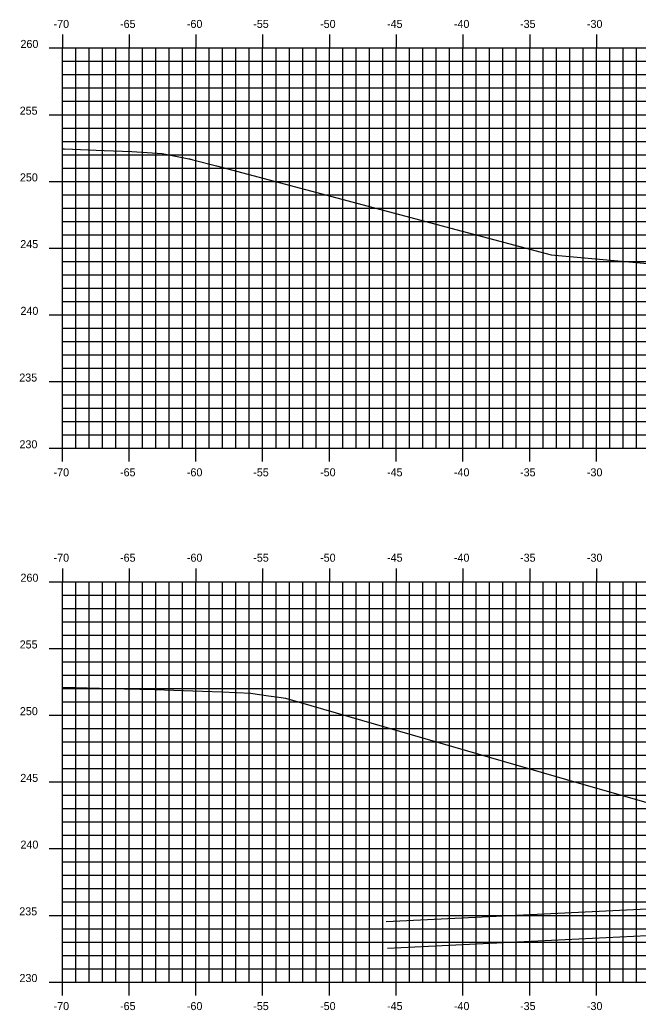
# Model space of a CAD drawing. Extents: x 1170543 to 1177585, y 609599 to 610623.
# Drawn here: x 1172992.6 to 1173038.9, y 610275.7 to 610349.9 of the extents above; entities that cross this region are included whole.
import ezdxf

# ---------------------------------------------------------------- set-up
doc = ezdxf.new("R2010")
doc.units = 0
for name, color, linetype in [('D_Drainage_Text', 7, 'Continuous'), ('H_V ANNOTATION', 7, 'Continuous'), ('MAJOR', 7, 'Continuous'), ('MINOR', 7, 'Continuous'), ('S_Roadway_Centerline', 7, 'Continuous')]:
    doc.layers.add(name, color=color, linetype=linetype)

msp = doc.modelspace()

# ---------------------------------------------------------------- linework, layer by layer
at = {"layer": 'D_Drainage_Text'}
for p, q in [((1173020.052, 610282.329), (1173050.382, 610283.834)), ((1173020.151, 610280.331), (1173050.481, 610281.837))]:
    msp.add_line(p, q, dxfattribs=at)
at = {"layer": 'MAJOR'}
for p, q in [((1172995.793, 610348.803), (1172995.793, 610347.801)), ((1173000.793, 610348.803), (1173000.793, 610347.801)), ((1173005.793, 610348.803), (1173005.793, 610347.801)), ((1173010.793, 610348.803), (1173010.793, 610347.801)), ((1173015.793, 610348.803), (1173015.793, 610347.801)), ((1173020.793, 610348.803), (1173020.793, 610347.801)), ((1173025.793, 610348.803), (1173025.793, 610347.801)), ((1173030.793, 610348.803), (1173030.793, 610347.801)), ((1173035.793, 610348.803), (1173035.793, 610347.801)), ((1172994.791, 610347.801), (1172995.793, 610347.801)), ((1172995.793, 610347.801), (1173135.793, 610347.801)), ((1172995.793, 610317.801), (1172995.793, 610347.801)), ((1172995.793, 610317.801), (1172995.793, 610347.801)), ((1172995.793, 610347.801), (1173135.793, 610347.801)), ((1173000.793, 610317.801), (1173000.793, 610347.801)), ((1173005.793, 610317.801), (1173005.793, 610347.801)), ((1173010.793, 610317.801), (1173010.793, 610347.801)), ((1173015.793, 610317.801), (1173015.793, 610347.801)), ((1173020.793, 610317.801), (1173020.793, 610347.801)), ((1173025.793, 610317.801), (1173025.793, 610347.801)), ((1173030.793, 610317.801), (1173030.793, 610347.801)), ((1173035.793, 610317.801), (1173035.793, 610347.801)), ((1172994.791, 610342.801), (1172995.793, 610342.801)), ((1172995.793, 610342.801), (1173135.793, 610342.801)), ((1172994.791, 610337.801), (1172995.793, 610337.801)), ((1172995.793, 610337.801), (1173135.793, 610337.801)), ((1172994.791, 610332.801), (1172995.793, 610332.801)), ((1172995.793, 610332.801), (1173135.793, 610332.801)), ((1172994.791, 610327.801), (1172995.793, 610327.801)), ((1172995.793, 610327.801), (1173135.793, 610327.801)), ((1172994.791, 610322.801), (1172995.793, 610322.801)), ((1172995.793, 610322.801), (1173135.793, 610322.801)), ((1172994.791, 610317.801), (1172995.793, 610317.801)), ((1172995.793, 610317.801), (1173135.793, 610317.801)), ((1172995.793, 610317.801), (1173135.793, 610317.801)), ((1172995.793, 610316.799), (1172995.793, 610317.801)), ((1173000.793, 610316.799), (1173000.793, 610317.801)), ((1173005.793, 610316.799), (1173005.793, 610317.801)), ((1173010.793, 610316.799), (1173010.793, 610317.801)), ((1173015.793, 610316.799), (1173015.793, 610317.801)), ((1173020.793, 610316.799), (1173020.793, 610317.801)), ((1173025.793, 610316.799), (1173025.793, 610317.801)), ((1173030.793, 610316.799), (1173030.793, 610317.801)), ((1173035.793, 610316.799), (1173035.793, 610317.801)), ((1172995.793, 610308.803), (1172995.793, 610307.801)), ((1173000.793, 610308.803), (1173000.793, 610307.801)), ((1173005.793, 610308.803), (1173005.793, 610307.801)), ((1173010.793, 610308.803), (1173010.793, 610307.801)), ((1173015.793, 610308.803), (1173015.793, 610307.801)), ((1173020.793, 610308.803), (1173020.793, 610307.801)), ((1173025.793, 610308.803), (1173025.793, 610307.801)), ((1173030.793, 610308.803), (1173030.793, 610307.801)), ((1173035.793, 610308.803), (1173035.793, 610307.801)), ((1172994.791, 610307.801), (1172995.793, 610307.801)), ((1172995.793, 610307.801), (1173135.793, 610307.801)), ((1172995.793, 610277.801), (1172995.793, 610307.801)), ((1172995.793, 610277.801), (1172995.793, 610307.801)), ((1172995.793, 610307.801), (1173135.793, 610307.801)), ((1173000.793, 610277.801), (1173000.793, 610307.801)), ((1173005.793, 610277.801), (1173005.793, 610307.801)), ((1173010.793, 610277.801), (1173010.793, 610307.801)), ((1173015.793, 610277.801), (1173015.793, 610307.801)), ((1173020.793, 610277.801), (1173020.793, 610307.801)), ((1173025.793, 610277.801), (1173025.793, 610307.801)), ((1173030.793, 610277.801), (1173030.793, 610307.801)), ((1173035.793, 610277.801), (1173035.793, 610307.801)), ((1172994.791, 610302.801), (1172995.793, 610302.801)), ((1172995.793, 610302.801), (1173135.793, 610302.801)), ((1172994.791, 610297.801), (1172995.793, 610297.801)), ((1172995.793, 610297.801), (1173135.793, 610297.801)), ((1172994.791, 610292.801), (1172995.793, 610292.801)), ((1172995.793, 610292.801), (1173135.793, 610292.801)), ((1172994.791, 610287.801), (1172995.793, 610287.801)), ((1172995.793, 610287.801), (1173135.793, 610287.801)), ((1172994.791, 610282.801), (1172995.793, 610282.801)), ((1172995.793, 610282.801), (1173135.793, 610282.801)), ((1172994.791, 610277.801), (1172995.793, 610277.801)), ((1172995.793, 610277.801), (1173135.793, 610277.801)), ((1172995.793, 610277.801), (1173135.793, 610277.801)), ((1172995.793, 610276.799), (1172995.793, 610277.801)), ((1173000.793, 610276.799), (1173000.793, 610277.801)), ((1173005.793, 610276.799), (1173005.793, 610277.801)), ((1173010.793, 610276.799), (1173010.793, 610277.801)), ((1173015.793, 610276.799), (1173015.793, 610277.801)), ((1173020.793, 610276.799), (1173020.793, 610277.801)), ((1173025.793, 610276.799), (1173025.793, 610277.801)), ((1173030.793, 610276.799), (1173030.793, 610277.801)), ((1173035.793, 610276.799), (1173035.793, 610277.801))]:
    msp.add_line(p, q, dxfattribs=at)
at = {"layer": 'MINOR'}
for p, q in [((1172996.793, 610317.801), (1172996.793, 610347.801)), ((1172997.793, 610317.801), (1172997.793, 610347.801)), ((1172998.793, 610317.801), (1172998.793, 610347.801)), ((1172999.793, 610317.801), (1172999.793, 610347.801)), ((1173001.793, 610317.801), (1173001.793, 610347.801)), ((1173002.793, 610317.801), (1173002.793, 610347.801)), ((1173003.793, 610317.801), (1173003.793, 610347.801)), ((1173004.793, 610317.801), (1173004.793, 610347.801)), ((1173006.793, 610317.801), (1173006.793, 610347.801)), ((1173007.793, 610317.801), (1173007.793, 610347.801)), ((1173008.793, 610317.801), (1173008.793, 610347.801)), ((1173009.793, 610317.801), (1173009.793, 610347.801)), ((1173011.793, 610317.801), (1173011.793, 610347.801)), ((1173012.793, 610317.801), (1173012.793, 610347.801)), ((1173013.793, 610317.801), (1173013.793, 610347.801)), ((1173014.793, 610317.801), (1173014.793, 610347.801)), ((1173016.793, 610317.801), (1173016.793, 610347.801)), ((1173017.793, 610317.801), (1173017.793, 610347.801)), ((1173018.793, 610317.801), (1173018.793, 610347.801)), ((1173019.793, 610317.801), (1173019.793, 610347.801)), ((1173021.793, 610317.801), (1173021.793, 610347.801)), ((1173022.793, 610317.801), (1173022.793, 610347.801)), ((1173023.793, 610317.801), (1173023.793, 610347.801)), ((1173024.793, 610317.801), (1173024.793, 610347.801)), ((1173026.793, 610317.801), (1173026.793, 610347.801)), ((1173027.793, 610317.801), (1173027.793, 610347.801)), ((1173028.793, 610317.801), (1173028.793, 610347.801)), ((1173029.793, 610317.801), (1173029.793, 610347.801)), ((1173031.793, 610317.801), (1173031.793, 610347.801)), ((1173032.793, 610317.801), (1173032.793, 610347.801)), ((1173033.793, 610317.801), (1173033.793, 610347.801)), ((1173034.793, 610317.801), (1173034.793, 610347.801)), ((1173036.793, 610317.801), (1173036.793, 610347.801)), ((1173037.793, 610317.801), (1173037.793, 610347.801)), ((1173038.793, 610317.801), (1173038.793, 610347.801)), ((1172995.793, 610346.801), (1173135.793, 610346.801)), ((1172995.793, 610346.801), (1172996.795, 610346.801)), ((1172995.793, 610345.801), (1173135.793, 610345.801)), ((1172995.793, 610345.801), (1172996.795, 610345.801)), ((1172995.793, 610344.801), (1173135.793, 610344.801)), ((1172995.793, 610344.801), (1172996.795, 610344.801)), ((1172995.793, 610343.801), (1173135.793, 610343.801)), ((1172995.793, 610343.801), (1172996.795, 610343.801)), ((1172995.793, 610341.801), (1173135.793, 610341.801)), ((1172995.793, 610341.801), (1172996.795, 610341.801)), ((1172995.793, 610340.801), (1173135.793, 610340.801)), ((1172995.793, 610340.801), (1172996.795, 610340.801)), ((1172995.793, 610339.801), (1173135.793, 610339.801)), ((1172995.793, 610339.801), (1172996.795, 610339.801)), ((1172995.793, 610338.801), (1173135.793, 610338.801)), ((1172995.793, 610338.801), (1172996.795, 610338.801)), ((1172995.793, 610336.801), (1173135.793, 610336.801)), ((1172995.793, 610336.801), (1172996.795, 610336.801)), ((1172995.793, 610335.801), (1173135.793, 610335.801)), ((1172995.793, 610335.801), (1172996.795, 610335.801)), ((1172995.793, 610334.801), (1173135.793, 610334.801)), ((1172995.793, 610334.801), (1172996.795, 610334.801)), ((1172995.793, 610333.801), (1173135.793, 610333.801)), ((1172995.793, 610333.801), (1172996.795, 610333.801)), ((1172995.793, 610331.801), (1173135.793, 610331.801)), ((1172995.793, 610331.801), (1172996.795, 610331.801)), ((1172995.793, 610330.801), (1173135.793, 610330.801)), ((1172995.793, 610330.801), (1172996.795, 610330.801)), ((1172995.793, 610329.801), (1173135.793, 610329.801)), ((1172995.793, 610329.801), (1172996.795, 610329.801)), ((1172995.793, 610328.801), (1173135.793, 610328.801)), ((1172995.793, 610328.801), (1172996.795, 610328.801)), ((1172995.793, 610326.801), (1173135.793, 610326.801)), ((1172995.793, 610326.801), (1172996.795, 610326.801)), ((1172995.793, 610325.801), (1173135.793, 610325.801)), ((1172995.793, 610325.801), (1172996.795, 610325.801)), ((1172995.793, 610324.801), (1173135.793, 610324.801)), ((1172995.793, 610324.801), (1172996.795, 610324.801)), ((1172995.793, 610323.801), (1173135.793, 610323.801)), ((1172995.793, 610323.801), (1172996.795, 610323.801)), ((1172995.793, 610321.801), (1173135.793, 610321.801)), ((1172995.793, 610321.801), (1172996.795, 610321.801)), ((1172995.793, 610320.801), (1173135.793, 610320.801)), ((1172995.793, 610320.801), (1172996.795, 610320.801)), ((1172995.793, 610319.801), (1173135.793, 610319.801)), ((1172995.793, 610319.801), (1172996.795, 610319.801)), ((1172995.793, 610318.801), (1173135.793, 610318.801)), ((1172995.793, 610318.801), (1172996.795, 610318.801)), ((1172996.793, 610277.801), (1172996.793, 610307.801)), ((1172997.793, 610277.801), (1172997.793, 610307.801)), ((1172998.793, 610277.801), (1172998.793, 610307.801)), ((1172999.793, 610277.801), (1172999.793, 610307.801)), ((1173001.793, 610277.801), (1173001.793, 610307.801)), ((1173002.793, 610277.801), (1173002.793, 610307.801)), ((1173003.793, 610277.801), (1173003.793, 610307.801)), ((1173004.793, 610277.801), (1173004.793, 610307.801)), ((1173006.793, 610277.801), (1173006.793, 610307.801)), ((1173007.793, 610277.801), (1173007.793, 610307.801)), ((1173008.793, 610277.801), (1173008.793, 610307.801)), ((1173009.793, 610277.801), (1173009.793, 610307.801)), ((1173011.793, 610277.801), (1173011.793, 610307.801)), ((1173012.793, 610277.801), (1173012.793, 610307.801)), ((1173013.793, 610277.801), (1173013.793, 610307.801)), ((1173014.793, 610277.801), (1173014.793, 610307.801)), ((1173016.793, 610277.801), (1173016.793, 610307.801)), ((1173017.793, 610277.801), (1173017.793, 610307.801)), ((1173018.793, 610277.801), (1173018.793, 610307.801)), ((1173019.793, 610277.801), (1173019.793, 610307.801)), ((1173021.793, 610277.801), (1173021.793, 610307.801)), ((1173022.793, 610277.801), (1173022.793, 610307.801)), ((1173023.793, 610277.801), (1173023.793, 610307.801)), ((1173024.793, 610277.801), (1173024.793, 610307.801)), ((1173026.793, 610277.801), (1173026.793, 610307.801)), ((1173027.793, 610277.801), (1173027.793, 610307.801)), ((1173028.793, 610277.801), (1173028.793, 610307.801)), ((1173029.793, 610277.801), (1173029.793, 610307.801)), ((1173031.793, 610277.801), (1173031.793, 610307.801)), ((1173032.793, 610277.801), (1173032.793, 610307.801)), ((1173033.793, 610277.801), (1173033.793, 610307.801)), ((1173034.793, 610277.801), (1173034.793, 610307.801)), ((1173036.793, 610277.801), (1173036.793, 610307.801)), ((1173037.793, 610277.801), (1173037.793, 610307.801)), ((1173038.793, 610277.801), (1173038.793, 610307.801)), ((1172995.793, 610306.801), (1173135.793, 610306.801)), ((1172995.793, 610306.801), (1172996.795, 610306.801)), ((1172995.793, 610305.801), (1173135.793, 610305.801)), ((1172995.793, 610305.801), (1172996.795, 610305.801)), ((1172995.793, 610304.801), (1173135.793, 610304.801)), ((1172995.793, 610304.801), (1172996.795, 610304.801)), ((1172995.793, 610303.801), (1173135.793, 610303.801)), ((1172995.793, 610303.801), (1172996.795, 610303.801)), ((1172995.793, 610301.801), (1173135.793, 610301.801)), ((1172995.793, 610301.801), (1172996.795, 610301.801)), ((1172995.793, 610300.801), (1173135.793, 610300.801)), ((1172995.793, 610300.801), (1172996.795, 610300.801)), ((1172995.793, 610299.801), (1173135.793, 610299.801)), ((1172995.793, 610299.801), (1172996.795, 610299.801)), ((1172995.793, 610298.801), (1173135.793, 610298.801)), ((1172995.793, 610298.801), (1172996.795, 610298.801)), ((1172995.793, 610296.801), (1173135.793, 610296.801)), ((1172995.793, 610296.801), (1172996.795, 610296.801)), ((1172995.793, 610295.801), (1173135.793, 610295.801)), ((1172995.793, 610295.801), (1172996.795, 610295.801)), ((1172995.793, 610294.801), (1173135.793, 610294.801)), ((1172995.793, 610294.801), (1172996.795, 610294.801)), ((1172995.793, 610293.801), (1173135.793, 610293.801)), ((1172995.793, 610293.801), (1172996.795, 610293.801)), ((1172995.793, 610291.801), (1173135.793, 610291.801)), ((1172995.793, 610291.801), (1172996.795, 610291.801)), ((1172995.793, 610290.801), (1173135.793, 610290.801)), ((1172995.793, 610290.801), (1172996.795, 610290.801)), ((1172995.793, 610289.801), (1173135.793, 610289.801)), ((1172995.793, 610289.801), (1172996.795, 610289.801)), ((1172995.793, 610288.801), (1173135.793, 610288.801)), ((1172995.793, 610288.801), (1172996.795, 610288.801)), ((1172995.793, 610286.801), (1173135.793, 610286.801)), ((1172995.793, 610286.801), (1172996.795, 610286.801)), ((1172995.793, 610285.801), (1173135.793, 610285.801)), ((1172995.793, 610285.801), (1172996.795, 610285.801)), ((1172995.793, 610284.801), (1173135.793, 610284.801)), ((1172995.793, 610284.801), (1172996.795, 610284.801)), ((1172995.793, 610283.801), (1173135.793, 610283.801)), ((1172995.793, 610283.801), (1172996.795, 610283.801)), ((1172995.793, 610281.801), (1173135.793, 610281.801)), ((1172995.793, 610281.801), (1172996.795, 610281.801)), ((1172995.793, 610280.801), (1173135.793, 610280.801)), ((1172995.793, 610280.801), (1172996.795, 610280.801)), ((1172995.793, 610279.801), (1173135.793, 610279.801)), ((1172995.793, 610279.801), (1172996.795, 610279.801)), ((1172995.793, 610278.801), (1173135.793, 610278.801)), ((1172995.793, 610278.801), (1172996.795, 610278.801))]:
    msp.add_line(p, q, dxfattribs=at)
at = {"layer": 'S_Roadway_Centerline'}
for points in [[(1172995.793, 610340.24), (1172995.949, 610340.236), (1172998.932, 610340.115), (1173000.993, 610340.033), (1173002.882, 610339.924), (1173003.256, 610339.902), (1173005.26, 610339.495), (1173005.315, 610339.484), (1173005.358, 610339.475), (1173005.359, 610339.475), (1173005.373, 610339.472), (1173005.405, 610339.466), (1173005.572, 610339.42), (1173007.339, 610338.956), (1173032.403, 610332.301), (1173041.842, 610331.454)], [(1172995.793, 610299.901), (1172997.659, 610299.854), (1173000.435, 610299.783), (1173002.706, 610299.724), (1173006.286, 610299.598), (1173007.752, 610299.547), (1173009.917, 610299.439), (1173010.065, 610299.431), (1173011.222, 610299.255), (1173012.007, 610299.14), (1173012.495, 610299.074), (1173034.503, 610292.715), (1173043.332, 610290.175), (1173048.053, 610289.734), (1173056.469, 610288.845), (1173058.522, 610288.637), (1173077.61, 610288.56), (1173094.706, 610288.176), (1173095.951, 610288.141), (1173096.873, 610288.074)]]:
    msp.add_lwpolyline(points, dxfattribs=at)

# ---------------------------------------------------------------- texts
at = {"layer": 'H_V ANNOTATION'}
for s, p in [('-70', (1172995.135, 610349.301)), ('-65', (1173000.111, 610349.301)), ('-60', (1173005.119, 610349.301)), ('-55', (1173010.089, 610349.301)), ('-50', (1173015.097, 610349.301)), ('-45', (1173020.111, 610349.301)), ('-40', (1173025.119, 610349.301)), ('-35', (1173030.073, 610349.301)), ('-30', (1173035.081, 610349.301)), ('260', (1172992.655, 610347.801)), ('255', (1172992.596, 610342.801)), ('250', (1172992.612, 610337.801)), ('245', (1172992.639, 610332.801)), ('240', (1172992.655, 610327.801)), ('235', (1172992.564, 610322.801)), ('230', (1172992.58, 610317.801)), ('-70', (1172995.135, 610315.701)), ('-65', (1173000.111, 610315.701)), ('-60', (1173005.119, 610315.701)), ('-55', (1173010.089, 610315.701)), ('-50', (1173015.097, 610315.701)), ('-45', (1173020.111, 610315.701)), ('-40', (1173025.119, 610315.701)), ('-35', (1173030.073, 610315.701)), ('-30', (1173035.081, 610315.701)), ('-70', (1172995.135, 610309.301)), ('-65', (1173000.111, 610309.301)), ('-60', (1173005.119, 610309.301)), ('-55', (1173010.089, 610309.301)), ('-50', (1173015.097, 610309.301)), ('-45', (1173020.111, 610309.301)), ('-40', (1173025.119, 610309.301)), ('-35', (1173030.073, 610309.301)), ('-30', (1173035.081, 610309.301)), ('260', (1172992.655, 610307.801)), ('255', (1172992.596, 610302.801)), ('250', (1172992.612, 610297.801)), ('245', (1172992.639, 610292.801)), ('240', (1172992.655, 610287.801)), ('235', (1172992.564, 610282.801)), ('230', (1172992.58, 610277.801)), ('-70', (1172995.135, 610275.701)), ('-65', (1173000.111, 610275.701)), ('-60', (1173005.119, 610275.701)), ('-55', (1173010.089, 610275.701)), ('-50', (1173015.097, 610275.701)), ('-45', (1173020.111, 610275.701)), ('-40', (1173025.119, 610275.701)), ('-35', (1173030.073, 610275.701)), ('-30', (1173035.081, 610275.701))]:
    msp.add_text(s, height=0.6, dxfattribs=at).set_placement(p)

doc.saveas('drawing.dxf')
